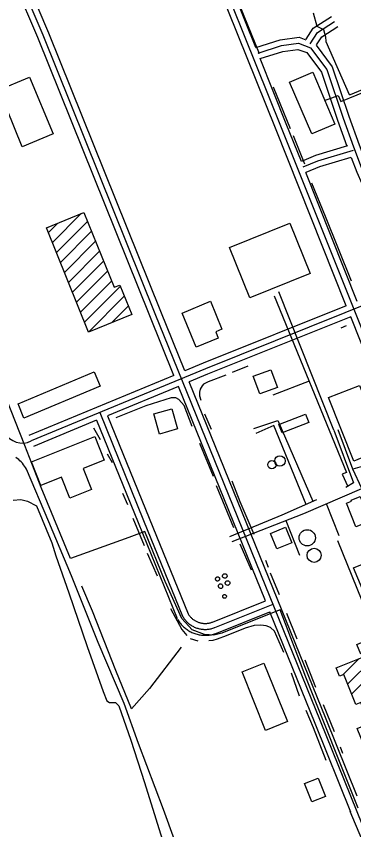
# Model space of a CAD drawing. Extents: x 3508733 to 3546731, y 546897 to 572481.
# Drawn here: x 3535729 to 3536584, y 566020 to 568079 of the extents above; entities that cross this region are included whole.
import ezdxf

# ---------------------------------------------------------------- set-up
doc = ezdxf.new("R2010")
doc.units = 0
for name, color, linetype in [('V-BLDG-OTLN', 7, 'Continuous'), ('V-DOMW-TANK', 7, 'Continuous'), ('V-ROAD-CNTR', 7, 'Continuous'), ('V-SITE-OTLN', 7, 'Continuous'), ('V-SITE-VEGE', 7, 'Continuous'), ('V-TOPO-SHOR', 7, 'Continuous'), ('V-UTIL-LINE', 7, 'Continuous')]:
    doc.layers.add(name, color=color, linetype=linetype)

msp = doc.modelspace()

# ---------------------------------------------------------------- linework, layer by layer
at = {"layer": 'V-BLDG-OTLN'}
for p, q in [((3535820.3, 567505.9), (3535893.5, 567579.1)), ((3535810.1, 567531.1), (3535834.2, 567555.2)), ((3535830.5, 567480.7), (3535909.3, 567559.5)), ((3535840.6, 567455.6), (3535919.4, 567534.4)), ((3535850.8, 567430.4), (3535929.6, 567509.2)), ((3535861, 567405.2), (3535939.8, 567484)), ((3535871.2, 567380), (3535950, 567458.8)), ((3535881.3, 567354.8), (3535960.1, 567433.6)), ((3535891.5, 567329.7), (3535970.3, 567408.5)), ((3535901.7, 567304.5), (3535992.3, 567395.1)), ((3535911.9, 567279.3), (3536002.5, 567370)), ((3535971.2, 567303.3), (3536012.7, 567344.8)), ((3536557.4, 566412.7), (3536597.8, 566453)), ((3536568.3, 566388.2), (3536646.7, 566466.6)), ((3536578.3, 566362.9), (3536656.8, 566441.3))]:
    msp.add_line(p, q, dxfattribs=at)
for points in [[(3536479.8, 567936.9), (3536535.7, 567806), (3536477.3, 567781), (3536421.3, 567911.9)], [(3535744, 567748.6), (3535684.6, 567892.6), (3535762.6, 567924.8), (3535822, 567780.7)], [(3535911.9, 567279.3), (3535805.1, 567543.4), (3535900.3, 567581.9), (3535976.7, 567392.6), (3535991, 567398.4), (3536021.3, 567323.5)], [(3536473.2, 567427.2), (3536320.7, 567366), (3536269.4, 567493.7), (3536421.9, 567555)], [(3536184.9, 567241), (3536149, 567327.5), (3536220.7, 567357.2), (3536250, 567286.7), (3536234, 567280), (3536240.6, 567264.1)], [(3535941.2, 567142.7), (3535748.4, 567061.8), (3535733.4, 567097.7), (3535926.1, 567178.6)], [(3536390.3, 567139.1), (3536345.9, 567122.7), (3536329.3, 567167.7), (3536373.6, 567184.1)], [(3536598.1, 567144.5), (3536655.8, 566999.2), (3536629.1, 566988.6), (3536635.1, 566973.5), (3536583.6, 566953), (3536519.8, 567113.5)], [(3536137.5, 567034.3), (3536092, 567021.1), (3536077.2, 567072), (3536122.7, 567085.2)], [(3536470, 567050.7), (3536402.2, 567024.6), (3536394.1, 567045.6), (3536461.9, 567071.7)], [(3535767.4, 566950.8), (3535927.8, 567014.7), (3535951.4, 566955.5), (3535898.1, 566934.2), (3535919.4, 566880.8), (3535864.3, 566858.8), (3535843.1, 566912), (3535791.1, 566891.3)], [(3536600.4, 566863.3), (3536625.7, 566801), (3536589.5, 566786.3), (3536565.1, 566846.5), (3536577.9, 566851.7), (3536577.1, 566853.9)], [(3536410.6, 566785.4), (3536426.7, 566745.9), (3536388.7, 566730.4), (3536372.6, 566769.9)], [(3536622.5, 566698.6), (3536673.1, 566578.7), (3536633.8, 566562.1), (3536583, 566682.8)], [(3536828.9, 566285.4), (3536622, 566203), (3536592.8, 566276.3), (3536623.3, 566288.4), (3536602, 566341.8), (3536588.8, 566336.5), (3536558.3, 566413), (3536547.6, 566408.8), (3536539.3, 566429.7), (3536644.7, 566471.7), (3536704.5, 566321.6), (3536741.1, 566336.2), (3536725.4, 566375.6), (3536763.6, 566390.8), (3536779.1, 566352.1), (3536799.1, 566360.1)], [(3536355.9, 566441.5), (3536415.6, 566293.4), (3536360.5, 566271.2), (3536300.8, 566419.3)], [(3536493.3, 566150.6), (3536512.1, 566104.2), (3536477.8, 566090.4), (3536459, 566136.7)]]:
    msp.add_lwpolyline(points, close=True, dxfattribs=at)
at = {"layer": 'V-DOMW-TANK'}
for points in [[(3536239.8, 566649.2), (3536238.8, 566649.1), (3536237.8, 566649.2), (3536236.8, 566649.5), (3536235.9, 566650), (3536235.1, 566650.7), (3536234.4, 566651.5), (3536234, 566652.4), (3536233.7, 566653.4), (3536233.6, 566654.4), (3536233.7, 566655.5), (3536234.1, 566656.4), (3536234.6, 566657.3), (3536235.3, 566658.1), (3536236.1, 566658.7), (3536237, 566659.2), (3536238, 566659.5), (3536239, 566659.5), (3536240.1, 566659.4), (3536241, 566659), (3536241.9, 566658.5), (3536242.7, 566657.8), (3536243.3, 566656.9), (3536243.7, 566656), (3536244, 566655), (3536244, 566654), (3536243.8, 566652.9), (3536243.5, 566652), (3536242.9, 566651.1), (3536242.2, 566650.4)], [(3536254.4, 566656.9), (3536253.5, 566657.5), (3536252.7, 566658.2), (3536252.1, 566659.1), (3536251.6, 566660.1), (3536251.4, 566661.2), (3536251.3, 566662.2), (3536251.5, 566663.3), (3536251.8, 566664.3), (3536252.3, 566665.3), (3536253, 566666.1), (3536253.8, 566666.8), (3536254.8, 566667.3), (3536255.8, 566667.7), (3536256.9, 566667.8), (3536257.9, 566667.8), (3536259, 566667.5), (3536260, 566667.1), (3536260.8, 566666.4), (3536261.6, 566665.7), (3536262.2, 566664.8), (3536262.6, 566663.8), (3536262.8, 566662.7), (3536262.9, 566661.6), (3536262.7, 566660.6), (3536262.3, 566659.6), (3536261.8, 566658.6), (3536261.1, 566657.8), (3536260.2, 566657.1), (3536259.3, 566656.6), (3536258.3, 566656.3), (3536257.2, 566656.2), (3536256.1, 566656.3)], [(3536247.1, 566630.6), (3536246, 566630.6), (3536244.9, 566630.9), (3536243.9, 566631.3), (3536243, 566631.9), (3536242.2, 566632.7), (3536241.6, 566633.6), (3536241.2, 566634.6), (3536241, 566635.7), (3536241, 566636.8), (3536241.1, 566637.8), (3536241.5, 566638.9), (3536242.1, 566639.8), (3536242.8, 566640.6), (3536243.7, 566641.3), (3536244.7, 566641.8), (3536245.7, 566642), (3536246.8, 566642.1), (3536247.9, 566642), (3536248.9, 566641.7), (3536249.9, 566640.7), (3536250.7, 566639.6), (3536251.3, 566638.4), (3536251.7, 566637), (3536251.8, 566635.7), (3536251.7, 566634.3), (3536251.3, 566632.9), (3536250.8, 566631.7), (3536250, 566630.6)], [(3536258.9, 566641), (3536258.5, 566642.1), (3536258.2, 566643.2), (3536258.2, 566644.3), (3536258.4, 566645.4), (3536258.8, 566646.4), (3536259.4, 566647.4), (3536260.1, 566648.2), (3536261, 566648.9), (3536262, 566649.4), (3536263, 566649.8), (3536264.2, 566649.9), (3536265.3, 566649.8), (3536266.4, 566649.5), (3536267.4, 566649), (3536268.3, 566648.4), (3536269, 566647.6), (3536269.7, 566646.6), (3536270.1, 566645.6), (3536270.2, 566644.4), (3536270.1, 566643.3), (3536269.8, 566642.2), (3536269.2, 566641.1), (3536268.5, 566640.2), (3536267.6, 566639.4), (3536266.6, 566638.9), (3536265.5, 566638.5), (3536264.4, 566638.3), (3536263.2, 566638.4), (3536262.1, 566638.7), (3536261, 566639.2), (3536260.1, 566639.8)], [(3536259.7, 566606.4), (3536258.9, 566605.9), (3536257.9, 566605.5), (3536256.9, 566605.4), (3536255.9, 566605.5), (3536255, 566605.7), (3536254.1, 566606.2), (3536253.3, 566606.8), (3536252.7, 566607.6), (3536252.2, 566608.5), (3536252, 566609.5), (3536251.9, 566610.5), (3536252.1, 566611.4), (3536252.4, 566612.4), (3536253, 566613.2), (3536253.7, 566613.9), (3536254.5, 566614.4), (3536255.5, 566614.8), (3536256.4, 566614.9), (3536257.4, 566614.9), (3536258.4, 566614.6), (3536259.3, 566614.2), (3536260.1, 566613.5), (3536260.7, 566612.8), (3536261.2, 566611.9), (3536261.4, 566610.9), (3536261.5, 566609.9)]]:
    msp.add_lwpolyline(points, close=True, dxfattribs=at)
for centre, radius in [((3536396.8, 566953.1), 13.3), ((3536376.4, 566943.6), 10.5), ((3536465.9, 566758.6), 20.6), ((3536483.3, 566714.3), 17.8)]:
    msp.add_circle(centre, radius, dxfattribs=at)
at = {"layer": 'V-ROAD-CNTR'}
for points in [[(3537022.6, 566253), (3536888.7, 566581.5), (3536663.9, 567138.6), (3536399.1, 567800.8), (3536184.1, 568336.2), (3536167.3, 568377.1)], [(3536335.5, 567999.5), (3536198, 568341.9), (3536186.7, 568369.2)], [(3536564.9, 567345.7), (3536385.2, 567795.2), (3536170.2, 568330.6), (3536158.8, 568358.2)], [(3536937.3, 565220.5), (3536774.6, 565614.4), (3536499.7, 566294.1), (3536081.1, 567325.7), (3535797.1, 568030.6), (3535740.8, 568163.4), (3535717.5, 568222.6)], [(3536128.2, 567169.7), (3536067.2, 567320.1), (3535783.2, 568024.9), (3535726.9, 568157.7), (3535703.6, 568217.1)], [(3536155.9, 567181.2), (3536095, 567331.3), (3535811, 568036.3), (3535754.7, 568169), (3535746, 568191)], [(3536463.6, 568020.6), (3536480.9, 568048.2), (3536527.2, 568078.1)], [(3536473.8, 568008.7), (3536491.8, 568037.4), (3536535.3, 568065.5)], [(3536489.8, 568006), (3536502.8, 568026.6), (3536543.5, 568052.9)], [(3536335.5, 567999.5), (3536397.5, 568019.3), (3536445.9, 568025.5), (3536462.6, 568019.4)], [(3536341.5, 567985.7), (3536400.8, 568004.6), (3536444.2, 568010.2), (3536474.1, 567999.1), (3536515.4, 567943.8), (3536557.1, 567821), (3536583.3, 567748.2), (3536605.4, 567689.7), (3536628.4, 567637), (3536682.4, 567605.8), (3536744.1, 567612.1), (3536811.9, 567662.6)], [(3536346.7, 567971.6), (3536404, 567989.9), (3536442.4, 567994.8), (3536464.7, 567986.6), (3536502, 567936.8), (3536542.9, 567816), (3536566.6, 567750.3)], [(3536488.3, 568005.2), (3536528.8, 567950.9), (3536571.3, 567825.9), (3536597.4, 567753.4), (3536619.3, 567695.3), (3536640.2, 567647.5), (3536685.7, 567621.2), (3536738.4, 567626.6), (3536802.9, 567674.7)], [(3536451.1, 567711.2), (3536413, 567806.4), (3536346.7, 567971.6)], [(3536568.1, 567750.4), (3536487.2, 567726.2), (3536451.1, 567711.2)], [(3536582.4, 567739), (3536492.2, 567712), (3536454.6, 567696.4)], [(3536576.2, 567721.5), (3536497.3, 567697.9), (3536462.3, 567683.3)], [(3536577.5, 567721.1), (3536591.5, 567684), (3536616.6, 567626.5), (3536679.1, 567590.4), (3536749.7, 567597.6), (3536820.9, 567650.6)], [(3537465.7, 567698.7), (3537132.9, 567562.5), (3536647.2, 567362.5), (3536208, 567186.6), (3535766.6, 567003.7)], [(3536592.8, 567356.8), (3536462.3, 567683.3)], [(3536564.9, 567345.7), (3536202.3, 567200.4), (3536155.9, 567181.2)], [(3536576.1, 567317.8), (3536213.7, 567172.7), (3536167.2, 567153.4)], [(3537003.1, 566261.2), (3536874.8, 566575.8), (3536650, 567133), (3536576.1, 567317.8)], [(3536128.2, 567169.7), (3535760.9, 567017.5)], [(3536592.6, 566104.5), (3536513.6, 566299.7), (3536167.2, 567153.4)], [(3536139.5, 567141.9), (3535959.8, 567067.5)], [(3536359.9, 566598.7), (3536139.5, 567141.9)], [(3535940.3, 567075.6), (3536051.3, 566802.7), (3536150.1, 566560.4)], [(3535959.8, 567067.5), (3536065.2, 566808.4), (3536164, 566566)], [(3535932.1, 567056), (3535772.4, 566989.8)], [(3535932.1, 567056), (3536037.4, 566797), (3536136.2, 566554.7)], [(3536294.4, 565352.6), (3536260.9, 565522.1), (3536221.7, 565711.1), (3536211.6, 565760.5), (3536196.8, 565809.4), (3536154.6, 565926.8), (3536102, 566070.7), (3536038.5, 566238.2), (3536001.9, 566339.6), (3535936.5, 566493.6), (3535868.9, 566662.3), (3535811.5, 566799.2), (3535754.7, 566932.5), (3535752.4, 566936.4), (3535749.9, 566940.1), (3535747.2, 566943.7), (3535744.4, 566947.2), (3535741.4, 566950.5), (3535738.2, 566953.6), (3535734.9, 566956.7), (3535731.4, 566959.5), (3535727.8, 566962.2)], [(3536226, 566545.4), (3536359.9, 566598.7)], [(3536231.6, 566531.5), (3536379.5, 566590.4)], [(3536137.2, 566552.8), (3536138.4, 566550.6), (3536139.9, 566548.2), (3536141.5, 566545.9), (3536143.2, 566543.6), (3536144.9, 566541.4), (3536146.8, 566539.3), (3536148.6, 566537.2), (3536150.6, 566535.2), (3536152.6, 566533.2), (3536154.7, 566531.3), (3536156.9, 566529.5), (3536159.1, 566527.8), (3536161.4, 566526.2), (3536163.8, 566524.6), (3536166.2, 566523.1), (3536168.6, 566521.7), (3536171.1, 566520.4), (3536173.6, 566519.2), (3536176.2, 566518.1), (3536178.8, 566517), (3536181.5, 566516.1), (3536184.1, 566515.2), (3536186.9, 566514.5), (3536189.6, 566513.8), (3536192.3, 566513.2), (3536195.1, 566512.8), (3536197.9, 566512.4), (3536200.7, 566512.1), (3536203.5, 566511.9), (3536206.3, 566511.8), (3536209.1, 566511.9), (3536212, 566512), (3536214.8, 566512.2), (3536217.6, 566512.5), (3536220.3, 566512.9), (3536223.1, 566513.4), (3536225.9, 566514), (3536228.6, 566514.7), (3536231.3, 566515.5), (3536234, 566516.4), (3536236.5, 566517.3), (3536237.1, 566517.5)], [(3536150.1, 566560.4), (3536151.3, 566558.4), (3536152.5, 566556.4), (3536153.8, 566554.5), (3536155.1, 566552.7), (3536156.6, 566550.9), (3536158, 566549.2), (3536159.6, 566547.5), (3536161.2, 566545.8), (3536162.8, 566544.2), (3536164.5, 566542.7), (3536166.3, 566541.2), (3536168.1, 566539.8), (3536170, 566538.5), (3536171.9, 566537.2), (3536173.8, 566536), (3536175.8, 566534.9), (3536177.8, 566533.8), (3536179.9, 566532.8), (3536182, 566531.9), (3536184.1, 566531.1), (3536186.3, 566530.3), (3536188.5, 566529.6), (3536190.7, 566529), (3536192.9, 566528.4), (3536195.1, 566528), (3536197.4, 566527.6), (3536199.7, 566527.3), (3536201.9, 566527.1), (3536204.2, 566526.9), (3536206.5, 566526.8), (3536208.8, 566526.9), (3536211.1, 566526.9), (3536213.4, 566527.1), (3536215.6, 566527.4), (3536217.9, 566527.7), (3536220.2, 566528.1), (3536222.4, 566528.6), (3536224.6, 566529.2), (3536226.8, 566529.8), (3536229, 566530.5), (3536231.1, 566531.3), (3536231.6, 566531.5)], [(3536163.1, 566567.9), (3536164.1, 566566.2), (3536165, 566564.7), (3536166, 566563.2), (3536167.1, 566561.8), (3536168.2, 566560.4), (3536169.3, 566559), (3536170.5, 566557.7), (3536171.7, 566556.5), (3536173, 566555.3), (3536174.3, 566554.1), (3536175.7, 566553), (3536177.1, 566551.9), (3536178.5, 566550.8), (3536180, 566549.9), (3536181.5, 566548.9), (3536183, 566548.1), (3536184.6, 566547.2), (3536186.2, 566546.5), (3536187.8, 566545.8), (3536189.4, 566545.1), (3536191.1, 566544.5), (3536192.8, 566544), (3536194.5, 566543.5), (3536196.2, 566543.1), (3536197.9, 566542.7), (3536199.7, 566542.4), (3536201.4, 566542.2), (3536203.2, 566542), (3536204.9, 566541.9), (3536206.7, 566541.8), (3536208.5, 566541.9), (3536210.2, 566541.9), (3536212, 566542.1), (3536213.7, 566542.3), (3536215.5, 566542.5), (3536217.2, 566542.8), (3536218.9, 566543.2), (3536220.7, 566543.6), (3536222.3, 566544.1), (3536224, 566544.7), (3536225.8, 566545.3), (3536226.1, 566545.5)], [(3536237.1, 566517.6), (3536371.2, 566570.9)], [(3536576.5, 566064.3), (3536485.8, 566288.5), (3536371.2, 566570.9)], [(3536604.1, 565995.6), (3536575.1, 566066.1)]]:
    msp.add_lwpolyline(points, dxfattribs=at)
msp.add_arc((3535744.1, 567048.8), 50.4, 207.7779, 296.5163, dxfattribs=at)
at = {"layer": 'V-SITE-OTLN'}
msp.add_lwpolyline([(3536594.6, 566074.1), (3536462.1, 566406.2), (3536397.8, 566576.4), (3536386.2, 566571.7), (3536249.8, 566517.4), (3536229, 566512.1), (3536205.5, 566513.8), (3536174.3, 566525.9), (3536148.1, 566554.1), (3536105.9, 566648.1), (3536054.7, 566774.2), (3536013.9, 566759.4), (3535865.8, 566706), (3535792.1, 566885.6), (3535750.7, 566992.5), (3535691.9, 567140.2)], dxfattribs=at)
at = {"layer": 'V-SITE-VEGE'}
msp.add_lwpolyline([(3535721.2, 566854), (3535740, 566855.6), (3535757, 566851.3), (3535780.3, 566839.9), (3535819.2, 566745.7), (3535829.4, 566712.8), (3535861.9, 566619.2), (3535908.6, 566483.3), (3535949.1, 566369.2), (3535958.2, 566346.2), (3535964.6, 566342), (3535979.9, 566341.9), (3535988.6, 566333.6), (3536019.4, 566246.5), (3536053.5, 566139.4), (3536111.4, 565955.3)], dxfattribs=at)
at = {"layer": 'V-TOPO-SHOR'}
for p, q in [((3536423.2, 567793.6), (3536380.9, 567899.1)), ((3536460.2, 567704), (3536431, 567775.8)), ((3536564.8, 567295.5), (3536551, 567289.4)), ((3536315.7, 567193.4), (3536276.2, 567176.7)), ((3536205.5, 567072), (3536223, 567033.9)), ((3535924.1, 567037.2), (3535941.4, 567007.1)), ((3536228.3, 566913.7), (3536193.9, 566997.5)), ((3535959.2, 566971.1), (3535971.4, 566949.2)), ((3536279.9, 566783.9), (3536236.3, 566890.1)), ((3535998.2, 566871.4), (3536010.2, 566842.5)), ((3536024, 566808.3), (3536053.2, 566739.2)), ((3536324.5, 566676.4), (3536296.3, 566742.2)), ((3536060.1, 566719.8), (3536085.9, 566662.5)), ((3536359.9, 566701.7), (3536367.3, 566684.4)), ((3536371.9, 566669.9), (3536394.8, 566615.2)), ((3536413.5, 566568.1), (3536439.7, 566503.1)), ((3536189.4, 566497), (3536170.1, 566502.5)), ((3536459.8, 566449.8), (3536487.3, 566380.6)), ((3536446.4, 566357.5), (3536425.7, 566416.3)), ((3536506.1, 566337), (3536534.3, 566268.5)), ((3536549, 566229.7), (3536555.7, 566213.1))]:
    msp.add_line(p, q, dxfattribs=at)
for points in [[(3536344.8, 567983.3), (3536295.2, 568105.7), (3536254.3, 568204.8), (3536220.3, 568293.9)], [(3536578.5, 567407.8), (3536512.3, 567571.7), (3536477.2, 567656.4)], [(3536259.6, 567170.6), (3536214.6, 567153.2), (3536203.5, 567147.1), (3536200, 567143), (3536194.4, 567134.8), (3536193, 567127.3), (3536192.9, 567118.3), (3536196.2, 567107.3)], [(3536174.4, 567040.6), (3536153.8, 567093.1), (3536141, 567108.5), (3536133.4, 567112.7), (3536121.1, 567112.8), (3536057.4, 567092.3), (3535980.7, 567061.9)], [(3536274.6, 566903.1), (3536295.4, 566850.6), (3536330.3, 566767.5)], [(3536020.8, 566326), (3535981.3, 566422.7), (3535921.7, 566573.1), (3535894.7, 566636.3)], [(3536119.2, 566579.9), (3536148.6, 566526.8), (3536160.8, 566511.4)], [(3536407, 566468.1), (3536382.8, 566522.1), (3536373.2, 566531.2), (3536362.2, 566536.2), (3536348.5, 566537.7), (3536331.9, 566536.5), (3536308.4, 566529.8)], [(3536308.4, 566529.8), (3536260.6, 566510.4), (3536238.2, 566502.4), (3536227, 566499), (3536216.5, 566497.9)], [(3536147, 566481.6), (3536066.6, 566377.2), (3536020.8, 566326)], [(3536514.2, 566194.8), (3536482, 566277.2), (3536463.2, 566321.5)]]:
    msp.add_lwpolyline(points, dxfattribs=at)
at = {"layer": 'V-UTIL-LINE'}
for p, q in [((3536509.3, 567865.1), (3536544.1, 567878.3)), ((3536533.2, 567031), (3536393.7, 567381.2)), ((3536471.2, 567154.9), (3536379.1, 567119.4)), ((3536546.6, 566763.5), (3536514.7, 566844.7)), ((3536412, 566802.4), (3536446.2, 566714.5))]:
    msp.add_line(p, q, dxfattribs=at)
for points in [[(3536480.6, 568087.7), (3536490.5, 568053.6), (3536506.9, 568044.9), (3536512.2, 568026.5), (3536513.3, 568014.8), (3536571.9, 567880.4), (3536575.8, 567880.7), (3536683.2, 567925.8), (3536719.7, 567826.7)], [(3536544.1, 567878.3), (3536550.9, 567862.9), (3536675.1, 567913.7)], [(3536382.6, 567371), (3536565.8, 566923.9), (3536554.1, 566919.9), (3536568.5, 566888.8)], [(3537024.1, 567180), (3537074, 567200.2), (3537075.2, 567190.5), (3537106.1, 567113), (3537109.5, 567107.4), (3536970.3, 567049), (3536966.9, 567049), (3536930.2, 567035), (3536928.1, 567030.2), (3536861.7, 567006.1), (3536857.5, 567004.7), (3536820.8, 566990), (3536816, 566985.2), (3536764, 566962.4), (3536756.4, 566962.4), (3536721.8, 566949), (3536717, 566945.6), (3536623.5, 566908.8), (3536610.8, 566940.6), (3536581.8, 566932.6), (3536544.3, 567031.6)], [(3536330.9, 567035), (3536391.7, 567055.7), (3536480.4, 566851)], [(3536463.1, 566843.3), (3536381.2, 567042.7), (3536335.5, 567022.5)], [(3536533.2, 567031), (3536583.5, 566897.5), (3536563.4, 566885.8)], [(3536275.8, 566749), (3536457.1, 566820), (3536604.6, 566883.2), (3536581.8, 566932.6)], [(3536269.8, 566762.2), (3536402.7, 566816.5), (3536490.6, 566855.5)], [(3536601.9, 566463.9), (3536591.2, 566488.8), (3536641.7, 566509.6), (3536543.7, 566751.2)]]:
    msp.add_lwpolyline(points, dxfattribs=at)

doc.saveas('drawing.dxf')
